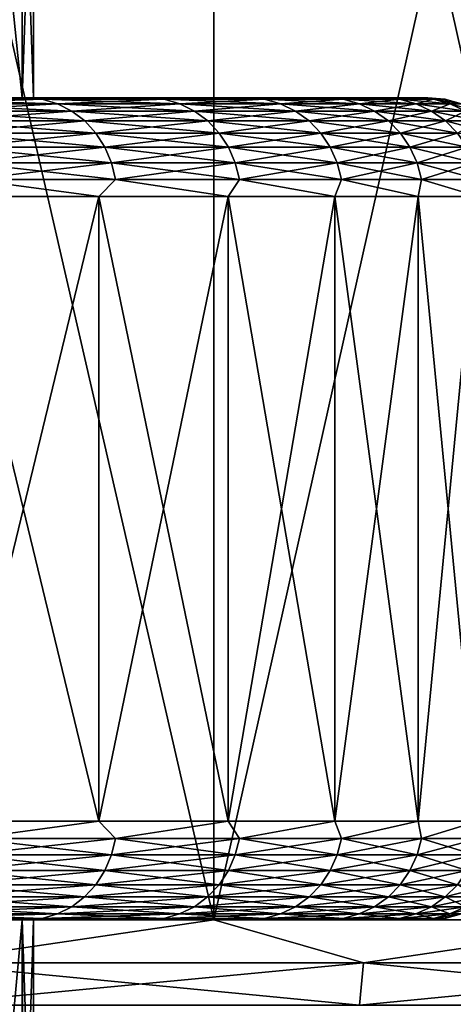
# Model space of a CAD drawing. Header units: metres. Extents: x -30 to 30, y -76 to 64.
# Tile 521 of 541: x 13.51 to 14.83, y 58.24 to 61.24. Entities that reach past the tile are written whole.
import ezdxf

# ---------------------------------------------------------------- set-up
doc = ezdxf.new("R2010")
doc.units = ezdxf.units.M
doc.layers.add('solid_508511', color=7, linetype='CONTINUOUS')

msp = doc.modelspace()

# ---------------------------------------------------------------- linework, layer by layer
at = {"layer": 'solid_508511'}
for points in [[(12.71742, 58.5, -27.171074), (12.717457, 64.5, -27.171053), (14.099323, 64.5, -26.480352)], [(14.099288, 58.5, -26.480371), (12.71742, 58.5, -27.171074), (14.099323, 64.5, -26.480352)], [(12.71742, 58.5, 27.171074), (14.099288, 58.5, 26.480371), (12.717457, 64.5, 27.171053)], [(14.099288, 58.5, 26.480371), (14.099323, 64.5, 26.480352), (12.717457, 64.5, 27.171053)], [(14.099288, 58.5, -26.480371), (14.099323, 64.5, -26.480352), (15.443765, 64.5, -25.71945)], [(15.443768, 58.5, -25.719448), (14.099288, 58.5, -26.480371), (15.443765, 64.5, -25.71945)], [(14.099288, 58.5, 26.480371), (15.443768, 58.5, 25.719448), (14.099323, 64.5, 26.480352)], [(15.443768, 58.5, 25.719448), (15.443765, 64.5, 25.71945), (14.099323, 64.5, 26.480352)], [(13.515472, 61, -0.966631), (13.515472, 62, -0.966631), (13.412088, 62, -1.928321)], [(13.412088, 61, -1.928321), (13.515472, 61, -0.966631), (13.412088, 62, -1.928321)], [(13.515472, 62, 0.966631), (13.515472, 61, 0.966631), (13.412088, 61, 1.928321)], [(13.412088, 62, 1.928321), (13.515472, 62, 0.966631), (13.412088, 61, 1.928321)], [(13.55, 61), (13.55, 62), (13.515472, 62, -0.966631)], [(13.515472, 61, -0.966631), (13.55, 61), (13.515472, 62, -0.966631)], [(13.515472, 61, 0.966631), (13.55, 62), (13.55, 61)], [(13.515472, 62, 0.966631), (13.55, 62), (13.515472, 61, 0.966631)], [(13.861338, 61, -5.042401), (12.695617, 61, -4.735372), (12.32557, 61, -5.628743)], [(13.47578, 61, -5.997152), (13.861338, 61, -5.042401), (12.32557, 61, -5.628743)], [(13.861334, 61, 5.04241), (12.32557, 61, 5.628743), (12.695617, 61, 4.735372)], [(13.861334, 61, 5.04241), (13.475776, 61, 5.99716), (12.32557, 61, 5.628743)], [(14.17937, 61, -4.062993), (13.001143, 61, -3.817429), (12.695617, 61, -4.735372)], [(13.861338, 61, -5.042401), (14.17937, 61, -4.062993), (12.695617, 61, -4.735372)], [(14.179367, 61, 4.063003), (12.695617, 61, 4.735372), (13.001143, 61, 3.817429)], [(14.179367, 61, 4.063003), (13.861334, 61, 5.04241), (12.695617, 61, 4.735372)], [(14.428267, 61, -3.063924), (13.240332, 61, -2.880301), (13.001143, 61, -3.817429)], [(14.17937, 61, -4.062993), (14.428267, 61, -3.063924), (13.001143, 61, -3.817429)], [(14.428265, 61, 3.063933), (13.001143, 61, 3.817429), (13.240332, 61, 2.880301)], [(14.428265, 61, 3.063933), (14.179367, 61, 4.063003), (13.001143, 61, 3.817429)], [(13.142561, 60.995441, 6.809926), (13.475776, 61, 5.99716), (13.576649, 60.995441, 5.897171)], [(13.576649, 60.995441, -5.897171), (13.47578, 61, -5.997152), (13.142561, 60.995441, -6.809926)], [(13.142561, 60.995441, 6.809926), (13.576649, 60.995441, 5.897171), (13.187453, 60.981892, 6.833188)], [(13.142561, 60.995441, -6.809926), (13.187453, 60.981892, -6.833188), (13.623023, 60.981892, -5.917314)], [(13.576649, 60.995441, -5.897171), (13.142561, 60.995441, -6.809926), (13.623023, 60.981892, -5.917314)], [(13.576649, 60.995441, 5.897171), (13.623023, 60.981892, 5.917314), (13.187453, 60.981892, 6.833188)], [(14.60688, 61, -2.049751), (13.412088, 61, -1.928321), (13.240332, 61, -2.880301)], [(14.428267, 61, -3.063924), (14.60688, 61, -2.049751), (13.240332, 61, -2.880301)], [(14.606879, 61, 2.049759), (13.240332, 61, 2.880301), (13.412088, 61, 1.928321)], [(14.606879, 61, 2.049759), (14.428265, 61, 3.063933), (13.240332, 61, 2.880301)], [(14.714256, 61, -1.026143), (13.515472, 61, -0.966631), (13.412088, 61, -1.928321)], [(14.60688, 61, -2.049751), (14.714256, 61, -1.026143), (13.412088, 61, -1.928321)], [(14.714256, 61, 1.026147), (13.412088, 61, 1.928321), (13.515472, 61, 0.966631)], [(14.714256, 61, 1.026147), (14.606879, 61, 2.049759), (13.412088, 61, 1.928321)], [(13.576649, 60.995441, 5.897171), (13.475776, 61, 5.99716), (13.861334, 61, 5.04241)], [(13.576649, 60.995441, -5.897171), (13.861338, 61, -5.042401), (13.47578, 61, -5.997152)], [(14.75, 61), (13.55, 61), (13.515472, 61, -0.966631)], [(14.714256, 61, 1.026147), (13.515472, 61, 0.966631), (13.55, 61)], [(14.714256, 61, -1.026143), (14.75, 61), (13.515472, 61, -0.966631)], [(14.75, 61), (14.714256, 61, 1.026147), (13.55, 61)], [(13.576649, 60.995441, 5.897171), (13.861334, 61, 5.04241), (13.947435, 60.995441, 4.95692)], [(13.947435, 60.995441, -4.95692), (13.861338, 61, -5.042401), (13.576649, 60.995441, -5.897171)], [(13.576649, 60.995441, 5.897171), (13.947435, 60.995441, 4.95692), (13.623023, 60.981892, 5.917314)], [(13.576649, 60.995441, -5.897171), (13.623023, 60.981892, -5.917314), (13.995076, 60.981892, -4.973851)], [(13.947435, 60.995441, -4.95692), (13.576649, 60.995441, -5.897171), (13.995076, 60.981892, -4.973851)], [(13.947435, 60.995441, 4.95692), (13.995076, 60.981892, 4.973851), (13.623023, 60.981892, 5.917314)], [(13.947435, 60.995441, 4.95692), (13.861334, 61, 5.04241), (14.179367, 61, 4.063003)], [(13.947435, 60.995441, -4.95692), (14.17937, 61, -4.062993), (13.861338, 61, -5.042401)], [(13.947435, 60.995441, 4.95692), (14.179367, 61, 4.063003), (14.253193, 60.995441, 3.993557)], [(14.253193, 60.995441, -3.993557), (14.17937, 61, -4.062993), (13.947435, 60.995441, -4.95692)], [(13.947435, 60.995441, 4.95692), (14.253193, 60.995441, 3.993557), (13.995076, 60.981892, 4.973851)], [(13.947435, 60.995441, -4.95692), (13.995076, 60.981892, -4.973851), (14.301879, 60.981892, -4.007198)], [(14.253193, 60.995441, -3.993557), (13.947435, 60.995441, -4.95692), (14.301879, 60.981892, -4.007198)], [(14.253193, 60.995441, 3.993557), (14.301879, 60.981892, 4.007198), (13.995076, 60.981892, 4.973851)], [(14.253193, 60.995441, 3.993557), (14.179367, 61, 4.063003), (14.428265, 61, 3.063933)], [(14.253193, 60.995441, -3.993557), (14.428267, 61, -3.063924), (14.17937, 61, -4.062993)], [(14.253193, 60.995441, 3.993557), (14.428265, 61, 3.063933), (14.492496, 60.995441, 3.011575)], [(14.492496, 60.995441, -3.011575), (14.428267, 61, -3.063924), (14.253193, 60.995441, -3.993557)], [(14.253193, 60.995441, 3.993557), (14.492496, 60.995441, 3.011575), (14.301879, 60.981892, 4.007198)], [(14.253193, 60.995441, -3.993557), (14.301879, 60.981892, -4.007198), (14.541999, 60.981892, -3.021862)], [(14.492496, 60.995441, -3.011575), (14.253193, 60.995441, -3.993557), (14.541999, 60.981892, -3.021862)], [(14.492496, 60.995441, 3.011575), (14.541999, 60.981892, 3.021862), (14.301879, 60.981892, 4.007198)], [(14.492496, 60.995441, 3.011575), (14.428265, 61, 3.063933), (14.606879, 61, 2.049759)], [(14.492496, 60.995441, -3.011575), (14.60688, 61, -2.049751), (14.428267, 61, -3.063924)], [(14.492496, 60.995441, 3.011575), (14.606879, 61, 2.049759), (14.664227, 60.995441, 2.015552)], [(14.664227, 60.995441, -2.015552), (14.60688, 61, -2.049751), (14.492496, 60.995441, -3.011575)], [(14.492496, 60.995441, 3.011575), (14.664227, 60.995441, 2.015552), (14.541999, 60.981892, 3.021862)], [(14.492496, 60.995441, -3.011575), (14.541999, 60.981892, -3.021862), (14.714316, 60.981892, -2.022436)], [(14.664227, 60.995441, -2.015552), (14.492496, 60.995441, -3.011575), (14.714316, 60.981892, -2.022436)], [(14.664227, 60.995441, 2.015552), (14.714316, 60.981892, 2.022436), (14.541999, 60.981892, 3.021862)], [(14.664227, 60.995441, 2.015552), (14.606879, 61, 2.049759), (14.714256, 61, 1.026147)], [(14.664227, 60.995441, -2.015552), (14.714256, 61, -1.026143), (14.60688, 61, -2.049751)], [(14.664227, 60.995441, 2.015552), (14.714256, 61, 1.026147), (14.767588, 60.995441, 1.010131)], [(14.767588, 60.995441, -1.010131), (14.714256, 61, -1.026143), (14.664227, 60.995441, -2.015552)], [(14.664227, 60.995441, 2.015552), (14.767588, 60.995441, 1.010131), (14.714316, 60.981892, 2.022436)], [(14.664227, 60.995441, -2.015552), (14.714316, 60.981892, -2.022436), (14.81803, 60.981892, -1.013581)], [(14.767588, 60.995441, -1.010131), (14.664227, 60.995441, -2.015552), (14.81803, 60.981892, -1.013581)], [(14.767588, 60.995441, 1.010131), (14.714256, 61, 1.026147), (14.75, 61)], [(14.802094, 60.995441), (14.75, 61), (14.714256, 61, -1.026143)], [(14.767588, 60.995441, -1.010131), (14.802094, 60.995441), (14.714256, 61, -1.026143)], [(14.767588, 60.995441, 1.010131), (14.81803, 60.981892, 1.013581), (14.714316, 60.981892, 2.022436)], [(14.767588, 60.995441, 1.010131), (14.75, 61), (14.802094, 60.995441)], [(14.767588, 60.995441, -1.010131), (14.852655, 60.981892), (14.802094, 60.995441)], [(14.767588, 60.995441, -1.010131), (14.81803, 60.981892, -1.013581), (14.852655, 60.981892)], [(14.767588, 60.995441, 1.010131), (14.802094, 60.995441), (14.81803, 60.981892, 1.013581)], [(14.802094, 60.995441), (14.852655, 60.981892), (14.81803, 60.981892, 1.013581)], [(13.187453, 60.981892, 6.833188), (13.623023, 60.981892, 5.917314), (13.22957, 60.959755, 6.855011)], [(13.187453, 60.981892, -6.833188), (13.22957, 60.959755, -6.855011), (13.666532, 60.959755, -5.936213)], [(13.623023, 60.981892, -5.917314), (13.187453, 60.981892, -6.833188), (13.666532, 60.959755, -5.936213)], [(13.623023, 60.981892, 5.917314), (13.666532, 60.959755, 5.936213), (13.22957, 60.959755, 6.855011)], [(13.623023, 60.981892, 5.917314), (13.995076, 60.981892, 4.973851), (13.666532, 60.959755, 5.936213)], [(13.623023, 60.981892, -5.917314), (13.666532, 60.959755, -5.936213), (14.039773, 60.959755, -4.989737)], [(13.995076, 60.981892, -4.973851), (13.623023, 60.981892, -5.917314), (14.039773, 60.959755, -4.989737)], [(13.995076, 60.981892, 4.973851), (14.039773, 60.959755, 4.989737), (13.666532, 60.959755, 5.936213)], [(13.995076, 60.981892, 4.973851), (14.301879, 60.981892, 4.007198), (14.039773, 60.959755, 4.989737)], [(13.995076, 60.981892, -4.973851), (14.039773, 60.959755, -4.989737), (14.347555, 60.959755, -4.019996)], [(14.301879, 60.981892, -4.007198), (13.995076, 60.981892, -4.973851), (14.347555, 60.959755, -4.019996)], [(14.301879, 60.981892, 4.007198), (14.347555, 60.959755, 4.019996), (14.039773, 60.959755, 4.989737)], [(14.301879, 60.981892, 4.007198), (14.541999, 60.981892, 3.021862), (14.347555, 60.959755, 4.019996)], [(14.301879, 60.981892, -4.007198), (14.347555, 60.959755, -4.019996), (14.588442, 60.959755, -3.031513)], [(14.541999, 60.981892, -3.021862), (14.301879, 60.981892, -4.007198), (14.588442, 60.959755, -3.031513)], [(14.541999, 60.981892, 3.021862), (14.588442, 60.959755, 3.031513), (14.347555, 60.959755, 4.019996)], [(14.541999, 60.981892, 3.021862), (14.714316, 60.981892, 2.022436), (14.588442, 60.959755, 3.031513)], [(14.541999, 60.981892, -3.021862), (14.588442, 60.959755, -3.031513), (14.761311, 60.959755, -2.028895)], [(14.714316, 60.981892, -2.022436), (14.541999, 60.981892, -3.021862), (14.761311, 60.959755, -2.028895)], [(14.714316, 60.981892, 2.022436), (14.761311, 60.959755, 2.028895), (14.588442, 60.959755, 3.031513)], [(14.714316, 60.981892, 2.022436), (14.81803, 60.981892, 1.013581), (14.761311, 60.959755, 2.028895)], [(14.714316, 60.981892, -2.022436), (14.761311, 60.959755, -2.028895), (14.865355, 60.959755, -1.016818)], [(14.81803, 60.981892, -1.013581), (14.714316, 60.981892, -2.022436), (14.865355, 60.959755, -1.016818)], [(14.81803, 60.981892, 1.013581), (14.865355, 60.959755, 1.016818), (14.761311, 60.959755, 2.028895)], [(14.81803, 60.981892, -1.013581), (14.90009, 60.959755), (14.852655, 60.981892)], [(14.81803, 60.981892, -1.013581), (14.865355, 60.959755, -1.016818), (14.90009, 60.959755)], [(14.81803, 60.981892, 1.013581), (14.852655, 60.981892), (14.865355, 60.959755, 1.016818)], [(13.22957, 60.959755, 6.855011), (13.666532, 60.959755, 5.936213), (13.267631, 60.929714, 6.874732)], [(13.22957, 60.959755, -6.855011), (13.267631, 60.929714, -6.874732), (13.705849, 60.929714, -5.95329)], [(13.666532, 60.959755, -5.936213), (13.22957, 60.959755, -6.855011), (13.705849, 60.929714, -5.95329)], [(13.666532, 60.959755, 5.936213), (13.705849, 60.929714, 5.95329), (13.267631, 60.929714, 6.874732)], [(13.666532, 60.959755, 5.936213), (14.039773, 60.959755, 4.989737), (13.705849, 60.929714, 5.95329)], [(13.666532, 60.959755, -5.936213), (13.705849, 60.929714, -5.95329), (14.080164, 60.929714, -5.004092)], [(14.039773, 60.959755, -4.989737), (13.666532, 60.959755, -5.936213), (14.080164, 60.929714, -5.004092)], [(14.039773, 60.959755, 4.989737), (14.080164, 60.929714, 5.004092), (13.705849, 60.929714, 5.95329)], [(14.039773, 60.959755, 4.989737), (14.347555, 60.959755, 4.019996), (14.080164, 60.929714, 5.004092)], [(14.039773, 60.959755, -4.989737), (14.080164, 60.929714, -5.004092), (14.388831, 60.929714, -4.031561)], [(14.347555, 60.959755, -4.019996), (14.039773, 60.959755, -4.989737), (14.388831, 60.929714, -4.031561)], [(14.347555, 60.959755, 4.019996), (14.388831, 60.929714, 4.031561), (14.080164, 60.929714, 5.004092)], [(14.347555, 60.959755, 4.019996), (14.588442, 60.959755, 3.031513), (14.388831, 60.929714, 4.031561)], [(14.347555, 60.959755, -4.019996), (14.388831, 60.929714, -4.031561), (14.630411, 60.929714, -3.040234)], [(14.588442, 60.959755, -3.031513), (14.347555, 60.959755, -4.019996), (14.630411, 60.929714, -3.040234)], [(14.588442, 60.959755, 3.031513), (14.630411, 60.929714, 3.040234), (14.388831, 60.929714, 4.031561)], [(14.588442, 60.959755, 3.031513), (14.761311, 60.959755, 2.028895), (14.630411, 60.929714, 3.040234)], [(14.588442, 60.959755, -3.031513), (14.630411, 60.929714, -3.040234), (14.803777, 60.929714, -2.034732)], [(14.761311, 60.959755, -2.028895), (14.588442, 60.959755, -3.031513), (14.803777, 60.929714, -2.034732)], [(14.761311, 60.959755, 2.028895), (14.803777, 60.929714, 2.034732), (14.630411, 60.929714, 3.040234)], [(14.761311, 60.959755, 2.028895), (14.865355, 60.959755, 1.016818), (14.803777, 60.929714, 2.034732)], [(14.761311, 60.959755, -2.028895), (14.803777, 60.929714, -2.034732), (14.908121, 60.929714, -1.019743)], [(14.865355, 60.959755, -1.016818), (14.761311, 60.959755, -2.028895), (14.908121, 60.929714, -1.019743)], [(14.865355, 60.959755, 1.016818), (14.908121, 60.929714, 1.019743), (14.803777, 60.929714, 2.034732)], [(13.267631, 60.929714, 6.874732), (13.705849, 60.929714, 5.95329), (13.300474, 60.892677, 6.89175)], [(13.267631, 60.929714, -6.874732), (13.300474, 60.892677, -6.89175), (13.739778, 60.892677, -5.968028)], [(13.705849, 60.929714, -5.95329), (13.267631, 60.929714, -6.874732), (13.739778, 60.892677, -5.968028)], [(13.705849, 60.929714, 5.95329), (13.739778, 60.892677, 5.968028), (13.300474, 60.892677, 6.89175)], [(13.705849, 60.929714, 5.95329), (14.080164, 60.929714, 5.004092), (13.739778, 60.892677, 5.968028)], [(13.705849, 60.929714, -5.95329), (13.739778, 60.892677, -5.968028), (14.11502, 60.892677, -5.016479)], [(14.080164, 60.929714, -5.004092), (13.705849, 60.929714, -5.95329), (14.11502, 60.892677, -5.016479)], [(14.080164, 60.929714, 5.004092), (14.11502, 60.892677, 5.016479), (13.739778, 60.892677, 5.968028)], [(14.080164, 60.929714, 5.004092), (14.388831, 60.929714, 4.031561), (14.11502, 60.892677, 5.016479)], [(14.080164, 60.929714, -5.004092), (14.11502, 60.892677, -5.016479), (14.424451, 60.892677, -4.041542)], [(14.388831, 60.929714, -4.031561), (14.080164, 60.929714, -5.004092), (14.424451, 60.892677, -4.041542)], [(14.388831, 60.929714, 4.031561), (14.424451, 60.892677, 4.041542), (14.11502, 60.892677, 5.016479)], [(14.388831, 60.929714, 4.031561), (14.630411, 60.929714, 3.040234), (14.424451, 60.892677, 4.041542)], [(14.388831, 60.929714, -4.031561), (14.424451, 60.892677, -4.041542), (14.666629, 60.892677, -3.04776)], [(14.630411, 60.929714, -3.040234), (14.388831, 60.929714, -4.031561), (14.666629, 60.892677, -3.04776)], [(14.630411, 60.929714, 3.040234), (14.666629, 60.892677, 3.04776), (14.424451, 60.892677, 4.041542)], [(14.630411, 60.929714, 3.040234), (14.803777, 60.929714, 2.034732), (14.666629, 60.892677, 3.04776)], [(14.630411, 60.929714, -3.040234), (14.666629, 60.892677, -3.04776), (14.840424, 60.892677, -2.039769)], [(14.803777, 60.929714, -2.034732), (14.630411, 60.929714, -3.040234), (14.840424, 60.892677, -2.039769)], [(14.803777, 60.929714, 2.034732), (14.840424, 60.892677, 2.039769), (14.666629, 60.892677, 3.04776)], [(14.803777, 60.929714, 2.034732), (14.908121, 60.929714, 1.019743), (14.840424, 60.892677, 2.039769)], [(14.803777, 60.929714, -2.034732), (14.840424, 60.892677, -2.039769), (14.945026, 60.892677, -1.022268)], [(14.908121, 60.929714, -1.019743), (14.803777, 60.929714, -2.034732), (14.945026, 60.892677, -1.022268)], [(13.300474, 60.892677, 6.89175), (13.739778, 60.892677, 5.968028), (13.327103, 60.849773, 6.905548)], [(13.300474, 60.892677, -6.89175), (13.327103, 60.849773, -6.905548), (13.767285, 60.849773, -5.979976)], [(13.739778, 60.892677, -5.968028), (13.300474, 60.892677, -6.89175), (13.767285, 60.849773, -5.979976)], [(13.739778, 60.892677, 5.968028), (13.767285, 60.849773, 5.979976), (13.327103, 60.849773, 6.905548)], [(13.739778, 60.892677, 5.968028), (14.11502, 60.892677, 5.016479), (13.767285, 60.849773, 5.979976)], [(13.739778, 60.892677, -5.968028), (13.767285, 60.849773, -5.979976), (14.143278, 60.849773, -5.026522)], [(14.11502, 60.892677, -5.016479), (13.739778, 60.892677, -5.968028), (14.143278, 60.849773, -5.026522)], [(14.11502, 60.892677, 5.016479), (14.143278, 60.849773, 5.026522), (13.767285, 60.849773, 5.979976)], [(14.11502, 60.892677, 5.016479), (14.424451, 60.892677, 4.041542), (14.143278, 60.849773, 5.026522)], [(14.11502, 60.892677, -5.016479), (14.143278, 60.849773, -5.026522), (14.453329, 60.849773, -4.049633)], [(14.424451, 60.892677, -4.041542), (14.11502, 60.892677, -5.016479), (14.453329, 60.849773, -4.049633)], [(14.424451, 60.892677, 4.041542), (14.453329, 60.849773, 4.049633), (14.143278, 60.849773, 5.026522)], [(14.424451, 60.892677, 4.041542), (14.666629, 60.892677, 3.04776), (14.453329, 60.849773, 4.049633)], [(14.424451, 60.892677, -4.041542), (14.453329, 60.849773, -4.049633), (14.695992, 60.849773, -3.053862)], [(14.666629, 60.892677, -3.04776), (14.424451, 60.892677, -4.041542), (14.695992, 60.849773, -3.053862)], [(14.666629, 60.892677, 3.04776), (14.695992, 60.849773, 3.053862), (14.453329, 60.849773, 4.049633)], [(14.666629, 60.892677, 3.04776), (14.840424, 60.892677, 2.039769), (14.695992, 60.849773, 3.053862)], [(14.666629, 60.892677, -3.04776), (14.695992, 60.849773, -3.053862), (14.870135, 60.849773, -2.043853)], [(14.840424, 60.892677, -2.039769), (14.666629, 60.892677, -3.04776), (14.870135, 60.849773, -2.043853)], [(14.840424, 60.892677, 2.039769), (14.870135, 60.849773, 2.043853), (14.695992, 60.849773, 3.053862)], [(13.327103, 60.849773, 6.905548), (13.767285, 60.849773, 5.979976), (13.346704, 60.802311, 6.915705)], [(13.327103, 60.849773, -6.905548), (13.346704, 60.802311, -6.915705), (13.787534, 60.802311, -5.988771)], [(13.767285, 60.849773, -5.979976), (13.327103, 60.849773, -6.905548), (13.787534, 60.802311, -5.988771)], [(13.767285, 60.849773, 5.979976), (13.787534, 60.802311, 5.988771), (13.346704, 60.802311, 6.915705)], [(13.767285, 60.849773, 5.979976), (14.143278, 60.849773, 5.026522), (13.787534, 60.802311, 5.988771)], [(13.767285, 60.849773, -5.979976), (13.787534, 60.802311, -5.988771), (14.164081, 60.802311, -5.033916)], [(14.143278, 60.849773, -5.026522), (13.767285, 60.849773, -5.979976), (14.164081, 60.802311, -5.033916)], [(14.143278, 60.849773, 5.026522), (14.164081, 60.802311, 5.033916), (13.787534, 60.802311, 5.988771)], [(14.143278, 60.849773, 5.026522), (14.453329, 60.849773, 4.049633), (14.164081, 60.802311, 5.033916)], [(14.143278, 60.849773, -5.026522), (14.164081, 60.802311, -5.033916), (14.474587, 60.802311, -4.055589)], [(14.453329, 60.849773, -4.049633), (14.143278, 60.849773, -5.026522), (14.474587, 60.802311, -4.055589)], [(14.453329, 60.849773, 4.049633), (14.474587, 60.802311, 4.055589), (14.164081, 60.802311, 5.033916)], [(14.453329, 60.849773, 4.049633), (14.695992, 60.849773, 3.053862), (14.474587, 60.802311, 4.055589)], [(14.453329, 60.849773, -4.049633), (14.474587, 60.802311, -4.055589), (14.717607, 60.802311, -3.058354)], [(14.695992, 60.849773, -3.053862), (14.453329, 60.849773, -4.049633), (14.717607, 60.802311, -3.058354)], [(14.695992, 60.849773, 3.053862), (14.717607, 60.802311, 3.058354), (14.474587, 60.802311, 4.055589)], [(14.695992, 60.849773, 3.053862), (14.870135, 60.849773, 2.043853), (14.717607, 60.802311, 3.058354)], [(14.695992, 60.849773, -3.053862), (14.717607, 60.802311, -3.058354), (14.892006, 60.802311, -2.046859)], [(14.870135, 60.849773, -2.043853), (14.695992, 60.849773, -3.053862), (14.892006, 60.802311, -2.046859)], [(14.870135, 60.849773, 2.043853), (14.892006, 60.802311, 2.046859), (14.717607, 60.802311, 3.058354)], [(13.346704, 60.802311, 6.915705), (13.787534, 60.802311, 5.988771), (13.358683, 60.751732, 6.921911)], [(13.346704, 60.802311, -6.915705), (13.358683, 60.751732, -6.921911), (13.799908, 60.751732, -5.994146)], [(13.787534, 60.802311, -5.988771), (13.346704, 60.802311, -6.915705), (13.799908, 60.751732, -5.994146)], [(13.787534, 60.802311, 5.988771), (13.799908, 60.751732, 5.994146), (13.358683, 60.751732, 6.921911)], [(13.787534, 60.802311, 5.988771), (14.164081, 60.802311, 5.033916), (13.799908, 60.751732, 5.994146)], [(13.787534, 60.802311, -5.988771), (13.799908, 60.751732, -5.994146), (14.176792, 60.751732, -5.038433)], [(14.164081, 60.802311, -5.033916), (13.787534, 60.802311, -5.988771), (14.176792, 60.751732, -5.038433)], [(14.164081, 60.802311, 5.033916), (14.176792, 60.751732, 5.038433), (13.799908, 60.751732, 5.994146)], [(14.164081, 60.802311, 5.033916), (14.474587, 60.802311, 4.055589), (14.176792, 60.751732, 5.038433)], [(14.164081, 60.802311, -5.033916), (14.176792, 60.751732, -5.038433), (14.487577, 60.751732, -4.059229)], [(14.474587, 60.802311, -4.055589), (14.164081, 60.802311, -5.033916), (14.487577, 60.751732, -4.059229)], [(14.474587, 60.802311, 4.055589), (14.487577, 60.751732, 4.059229), (14.176792, 60.751732, 5.038433)], [(14.474587, 60.802311, 4.055589), (14.717607, 60.802311, 3.058354), (14.487577, 60.751732, 4.059229)], [(14.474587, 60.802311, -4.055589), (14.487577, 60.751732, -4.059229), (14.730815, 60.751732, -3.061099)], [(14.717607, 60.802311, -3.058354), (14.474587, 60.802311, -4.055589), (14.730815, 60.751732, -3.061099)], [(14.717607, 60.802311, 3.058354), (14.730815, 60.751732, 3.061099), (14.487577, 60.751732, 4.059229)], [(14.717607, 60.802311, 3.058354), (14.892006, 60.802311, 2.046859), (14.730815, 60.751732, 3.061099)], [(14.717607, 60.802311, -3.058354), (14.730815, 60.751732, -3.061099), (14.905371, 60.751732, -2.048696)], [(14.892006, 60.802311, -2.046859), (14.717607, 60.802311, -3.058354), (14.905371, 60.751732, -2.048696)], [(14.892006, 60.802311, 2.046859), (14.905371, 60.751732, 2.048696), (14.730815, 60.751732, 3.061099)], [(13.358683, 60.751732, -6.921911), (13.288368, 60.700001, -7.065534), (13.748866, 60.700001, -6.121372)], [(13.358683, 60.751732, 6.921911), (13.748866, 60.700001, 6.121372), (13.288368, 60.700001, 7.065534)], [(13.799908, 60.751732, -5.994146), (13.358683, 60.751732, -6.921911), (13.748866, 60.700001, -6.121372)], [(13.358683, 60.751732, 6.921911), (13.799908, 60.751732, 5.994146), (13.748866, 60.700001, 6.121372)], [(13.799908, 60.751732, -5.994146), (13.748866, 60.700001, -6.121372), (14.142381, 60.700001, -5.147385)], [(13.799908, 60.751732, 5.994146), (14.142381, 60.700001, 5.147385), (13.748866, 60.700001, 6.121372)], [(14.176792, 60.751732, -5.038433), (13.799908, 60.751732, -5.994146), (14.142381, 60.700001, -5.147385)], [(13.799908, 60.751732, 5.994146), (14.176792, 60.751732, 5.038433), (14.142381, 60.700001, 5.147385)], [(14.176792, 60.751732, -5.038433), (14.142381, 60.700001, -5.147385), (14.466993, 60.700001, -4.148324)], [(14.176792, 60.751732, 5.038433), (14.466993, 60.700001, 4.148324), (14.142381, 60.700001, 5.147385)], [(14.487577, 60.751732, -4.059229), (14.176792, 60.751732, -5.038433), (14.466993, 60.700001, -4.148324)], [(14.176792, 60.751732, 5.038433), (14.487577, 60.751732, 4.059229), (14.466993, 60.700001, 4.148324)], [(14.487577, 60.751732, -4.059229), (14.466993, 60.700001, -4.148324), (14.721125, 60.700001, -3.129056)], [(14.487577, 60.751732, 4.059229), (14.721125, 60.700001, 3.129056), (14.466993, 60.700001, 4.148324)], [(14.730815, 60.751732, -3.061099), (14.487577, 60.751732, -4.059229), (14.721125, 60.700001, -3.129056)], [(14.487577, 60.751732, 4.059229), (14.730815, 60.751732, 3.061099), (14.721125, 60.700001, 3.129056)], [(14.730815, 60.751732, -3.061099), (14.721125, 60.700001, -3.129056), (14.903536, 60.700001, -2.094545)], [(14.730815, 60.751732, 3.061099), (14.903536, 60.700001, 2.094545), (14.721125, 60.700001, 3.129056)], [(14.905371, 60.751732, -2.048696), (14.730815, 60.751732, -3.061099), (14.903536, 60.700001, -2.094545)], [(14.730815, 60.751732, 3.061099), (14.905371, 60.751732, 2.048696), (14.903536, 60.700001, 2.094545)], [(13.748866, 58.799999, -6.121372), (13.748866, 60.700001, -6.121372), (13.288368, 60.700001, -7.065534)], [(13.288368, 58.799999, -7.065534), (13.748866, 58.799999, -6.121372), (13.288368, 60.700001, -7.065534)], [(13.288368, 58.799999, 7.065534), (13.288368, 60.700001, 7.065534), (13.748866, 60.700001, 6.121372)], [(13.748866, 58.799999, 6.121372), (13.288368, 58.799999, 7.065534), (13.748866, 60.700001, 6.121372)], [(14.142381, 58.799999, -5.147385), (14.142381, 60.700001, -5.147385), (13.748866, 60.700001, -6.121372)], [(13.748866, 58.799999, -6.121372), (14.142381, 58.799999, -5.147385), (13.748866, 60.700001, -6.121372)], [(13.748866, 58.799999, 6.121372), (13.748866, 60.700001, 6.121372), (14.142381, 60.700001, 5.147385)], [(14.142381, 58.799999, 5.147385), (13.748866, 58.799999, 6.121372), (14.142381, 60.700001, 5.147385)], [(14.466993, 58.799999, -4.148324), (14.466993, 60.700001, -4.148324), (14.142381, 60.700001, -5.147385)], [(14.142381, 58.799999, -5.147385), (14.466993, 58.799999, -4.148324), (14.142381, 60.700001, -5.147385)], [(14.142381, 58.799999, 5.147385), (14.142381, 60.700001, 5.147385), (14.466993, 60.700001, 4.148324)], [(14.466993, 58.799999, 4.148324), (14.142381, 58.799999, 5.147385), (14.466993, 60.700001, 4.148324)], [(14.721125, 58.799999, -3.129056), (14.721125, 60.700001, -3.129056), (14.466993, 60.700001, -4.148324)], [(14.466993, 58.799999, -4.148324), (14.721125, 58.799999, -3.129056), (14.466993, 60.700001, -4.148324)], [(14.466993, 58.799999, 4.148324), (14.466993, 60.700001, 4.148324), (14.721125, 60.700001, 3.129056)], [(14.721125, 58.799999, 3.129056), (14.466993, 58.799999, 4.148324), (14.721125, 60.700001, 3.129056)], [(14.903536, 58.799999, -2.094544), (14.903536, 60.700001, -2.094545), (14.721125, 60.700001, -3.129056)], [(14.721125, 58.799999, -3.129056), (14.903536, 58.799999, -2.094544), (14.721125, 60.700001, -3.129056)], [(14.721125, 58.799999, 3.129056), (14.721125, 60.700001, 3.129056), (14.903536, 60.700001, 2.094545)], [(14.903536, 58.799999, 2.094545), (14.721125, 58.799999, 3.129056), (14.903536, 60.700001, 2.094545)], [(13.358625, 58.747906, -6.921882), (13.748866, 58.799999, -6.121372), (13.288368, 58.799999, -7.065534)], [(13.358625, 58.747906, 6.921882), (13.288368, 58.799999, 7.065534), (13.748866, 58.799999, 6.121372)], [(13.79985, 58.747906, -5.994121), (13.748866, 58.799999, -6.121372), (13.358625, 58.747906, -6.921882)], [(13.358625, 58.747906, 6.921882), (13.748866, 58.799999, 6.121372), (13.79985, 58.747906, 5.994121)], [(13.79985, 58.747906, -5.994121), (14.142381, 58.799999, -5.147385), (13.748866, 58.799999, -6.121372)], [(13.79985, 58.747906, 5.994121), (13.748866, 58.799999, 6.121372), (14.142381, 58.799999, 5.147385)], [(14.176732, 58.747906, -5.038412), (14.142381, 58.799999, -5.147385), (13.79985, 58.747906, -5.994121)], [(13.79985, 58.747906, 5.994121), (14.142381, 58.799999, 5.147385), (14.176732, 58.747906, 5.038412)], [(14.176732, 58.747906, -5.038412), (14.466993, 58.799999, -4.148324), (14.142381, 58.799999, -5.147385)], [(14.176732, 58.747906, 5.038412), (14.142381, 58.799999, 5.147385), (14.466993, 58.799999, 4.148324)], [(14.487516, 58.747906, -4.059212), (14.466993, 58.799999, -4.148324), (14.176732, 58.747906, -5.038412)], [(14.176732, 58.747906, 5.038412), (14.466993, 58.799999, 4.148324), (14.487516, 58.747906, 4.059212)], [(14.487516, 58.747906, -4.059212), (14.721125, 58.799999, -3.129056), (14.466993, 58.799999, -4.148324)], [(14.487516, 58.747906, 4.059212), (14.466993, 58.799999, 4.148324), (14.721125, 58.799999, 3.129056)], [(14.730753, 58.747906, -3.061086), (14.721125, 58.799999, -3.129056), (14.487516, 58.747906, -4.059212)], [(14.487516, 58.747906, 4.059212), (14.721125, 58.799999, 3.129056), (14.730753, 58.747906, 3.061086)], [(14.730753, 58.747906, -3.061086), (14.903536, 58.799999, -2.094544), (14.721125, 58.799999, -3.129056)], [(14.730753, 58.747906, 3.061086), (14.721125, 58.799999, 3.129056), (14.903536, 58.799999, 2.094545)], [(14.905309, 58.747906, -2.048687), (14.903536, 58.799999, -2.094544), (14.730753, 58.747906, -3.061086)], [(14.730753, 58.747906, 3.061086), (14.903536, 58.799999, 2.094545), (14.905309, 58.747906, 2.048687)], [(13.79985, 58.747906, 5.994121), (13.787419, 58.697346, 5.988721), (13.346593, 58.697346, 6.915647)], [(13.358625, 58.747906, 6.921882), (13.79985, 58.747906, 5.994121), (13.346593, 58.697346, 6.915647)], [(13.358625, 58.747906, -6.921882), (13.346593, 58.697346, -6.915647), (13.787419, 58.697346, -5.988721)], [(13.79985, 58.747906, -5.994121), (13.358625, 58.747906, -6.921882), (13.787419, 58.697346, -5.988721)], [(14.176732, 58.747906, 5.038412), (14.163962, 58.697346, 5.033874), (13.787419, 58.697346, 5.988721)], [(13.79985, 58.747906, 5.994121), (14.176732, 58.747906, 5.038412), (13.787419, 58.697346, 5.988721)], [(13.79985, 58.747906, -5.994121), (13.787419, 58.697346, -5.988721), (14.163962, 58.697346, -5.033874)], [(14.176732, 58.747906, -5.038412), (13.79985, 58.747906, -5.994121), (14.163962, 58.697346, -5.033874)], [(14.487516, 58.747906, 4.059212), (14.474466, 58.697346, 4.055555), (14.163962, 58.697346, 5.033874)], [(14.176732, 58.747906, 5.038412), (14.487516, 58.747906, 4.059212), (14.163962, 58.697346, 5.033874)], [(14.176732, 58.747906, -5.038412), (14.163962, 58.697346, -5.033874), (14.474466, 58.697346, -4.055555)], [(14.487516, 58.747906, -4.059212), (14.176732, 58.747906, -5.038412), (14.474466, 58.697346, -4.055555)], [(14.730753, 58.747906, 3.061086), (14.717484, 58.697346, 3.058328), (14.474466, 58.697346, 4.055555)], [(14.487516, 58.747906, 4.059212), (14.730753, 58.747906, 3.061086), (14.474466, 58.697346, 4.055555)], [(14.487516, 58.747906, -4.059212), (14.474466, 58.697346, -4.055555), (14.717484, 58.697346, -3.058328)], [(14.730753, 58.747906, -3.061086), (14.487516, 58.747906, -4.059212), (14.717484, 58.697346, -3.058328)], [(14.905309, 58.747906, 2.048687), (14.891882, 58.697346, 2.046842), (14.717484, 58.697346, 3.058328)], [(14.730753, 58.747906, 3.061086), (14.905309, 58.747906, 2.048687), (14.717484, 58.697346, 3.058328)], [(14.730753, 58.747906, -3.061086), (14.717484, 58.697346, -3.058328), (14.891882, 58.697346, -2.046842)], [(14.905309, 58.747906, -2.048687), (14.730753, 58.747906, -3.061086), (14.891882, 58.697346, -2.046842)], [(13.787419, 58.697346, 5.988721), (13.767118, 58.64991, 5.979903), (13.32694, 58.64991, 6.905464)], [(13.346593, 58.697346, 6.915647), (13.787419, 58.697346, 5.988721), (13.32694, 58.64991, 6.905464)], [(13.346593, 58.697346, -6.915647), (13.32694, 58.64991, -6.905464), (13.767118, 58.64991, -5.979903)], [(13.787419, 58.697346, -5.988721), (13.346593, 58.697346, -6.915647), (13.767118, 58.64991, -5.979903)], [(14.163962, 58.697346, 5.033874), (14.143106, 58.64991, 5.026461), (13.767118, 58.64991, 5.979903)], [(13.787419, 58.697346, 5.988721), (14.163962, 58.697346, 5.033874), (13.767118, 58.64991, 5.979903)], [(13.787419, 58.697346, -5.988721), (13.767118, 58.64991, -5.979903), (14.143106, 58.64991, -5.026461)], [(14.163962, 58.697346, -5.033874), (13.787419, 58.697346, -5.988721), (14.143106, 58.64991, -5.026461)], [(14.474466, 58.697346, 4.055555), (14.453153, 58.64991, 4.049583), (14.143106, 58.64991, 5.026461)], [(14.163962, 58.697346, 5.033874), (14.474466, 58.697346, 4.055555), (14.143106, 58.64991, 5.026461)], [(14.163962, 58.697346, -5.033874), (14.143106, 58.64991, -5.026461), (14.453153, 58.64991, -4.049583)], [(14.474466, 58.697346, -4.055555), (14.163962, 58.697346, -5.033874), (14.453153, 58.64991, -4.049583)], [(14.717484, 58.697346, 3.058328), (14.695812, 58.64991, 3.053825), (14.453153, 58.64991, 4.049583)], [(14.474466, 58.697346, 4.055555), (14.717484, 58.697346, 3.058328), (14.453153, 58.64991, 4.049583)], [(14.474466, 58.697346, -4.055555), (14.453153, 58.64991, -4.049583), (14.695812, 58.64991, -3.053825)], [(14.717484, 58.697346, -3.058328), (14.474466, 58.697346, -4.055555), (14.695812, 58.64991, -3.053825)], [(14.891882, 58.697346, 2.046842), (14.869953, 58.64991, 2.043828), (14.695812, 58.64991, 3.053825)], [(14.717484, 58.697346, 3.058328), (14.891882, 58.697346, 2.046842), (14.695812, 58.64991, 3.053825)], [(14.717484, 58.697346, -3.058328), (14.695812, 58.64991, -3.053825), (14.869953, 58.64991, -2.043828)], [(14.891882, 58.697346, -2.046842), (14.717484, 58.697346, -3.058328), (14.869953, 58.64991, -2.043828)], [(13.767118, 58.64991, 5.979903), (13.739561, 58.607044, 5.967934), (13.300265, 58.607044, 6.891642)], [(13.32694, 58.64991, 6.905464), (13.767118, 58.64991, 5.979903), (13.300265, 58.607044, 6.891642)], [(13.32694, 58.64991, -6.905464), (13.300265, 58.607044, -6.891642), (13.739561, 58.607044, -5.967934)], [(13.767118, 58.64991, -5.979903), (13.32694, 58.64991, -6.905464), (13.739561, 58.607044, -5.967934)], [(14.143106, 58.64991, 5.026461), (14.114798, 58.607044, 5.0164), (13.739561, 58.607044, 5.967934)], [(13.767118, 58.64991, 5.979903), (14.143106, 58.64991, 5.026461), (13.739561, 58.607044, 5.967934)], [(13.767118, 58.64991, -5.979903), (13.739561, 58.607044, -5.967934), (14.114798, 58.607044, -5.0164)], [(14.143106, 58.64991, -5.026461), (13.767118, 58.64991, -5.979903), (14.114798, 58.607044, -5.0164)], [(14.453153, 58.64991, 4.049583), (14.424224, 58.607044, 4.041478), (14.114798, 58.607044, 5.0164)], [(14.143106, 58.64991, 5.026461), (14.453153, 58.64991, 4.049583), (14.114798, 58.607044, 5.0164)], [(14.143106, 58.64991, -5.026461), (14.114798, 58.607044, -5.0164), (14.424224, 58.607044, -4.041478)], [(14.453153, 58.64991, -4.049583), (14.143106, 58.64991, -5.026461), (14.424224, 58.607044, -4.041478)], [(14.695812, 58.64991, 3.053825), (14.666398, 58.607044, 3.047713), (14.424224, 58.607044, 4.041478)], [(14.453153, 58.64991, 4.049583), (14.695812, 58.64991, 3.053825), (14.424224, 58.607044, 4.041478)], [(14.453153, 58.64991, -4.049583), (14.424224, 58.607044, -4.041478), (14.666398, 58.607044, -3.047713)], [(14.695812, 58.64991, -3.053825), (14.453153, 58.64991, -4.049583), (14.666398, 58.607044, -3.047713)], [(14.869953, 58.64991, 2.043828), (14.840191, 58.607044, 2.039737), (14.666398, 58.607044, 3.047713)], [(14.695812, 58.64991, 3.053825), (14.869953, 58.64991, 2.043828), (14.666398, 58.607044, 3.047713)], [(14.695812, 58.64991, -3.053825), (14.666398, 58.607044, -3.047713), (14.840191, 58.607044, -2.039737)], [(14.869953, 58.64991, -2.043828), (14.695812, 58.64991, -3.053825), (14.840191, 58.607044, -2.039737)], [(13.739561, 58.607044, 5.967934), (13.705591, 58.570053, 5.953178), (13.267381, 58.570053, 6.874603)], [(13.300265, 58.607044, 6.891642), (13.739561, 58.607044, 5.967934), (13.267381, 58.570053, 6.874603)], [(13.300265, 58.607044, -6.891642), (13.267381, 58.570053, -6.874603), (13.705591, 58.570053, -5.953178)], [(13.739561, 58.607044, -5.967934), (13.300265, 58.607044, -6.891642), (13.705591, 58.570053, -5.953178)], [(14.114798, 58.607044, 5.0164), (14.0799, 58.570053, 5.003997), (13.705591, 58.570053, 5.953178)], [(13.739561, 58.607044, 5.967934), (14.114798, 58.607044, 5.0164), (13.705591, 58.570053, 5.953178)], [(13.739561, 58.607044, -5.967934), (13.705591, 58.570053, -5.953178), (14.0799, 58.570053, -5.003997)], [(14.114798, 58.607044, -5.0164), (13.739561, 58.607044, -5.967934), (14.0799, 58.570053, -5.003997)], [(14.424224, 58.607044, 4.041478), (14.388561, 58.570053, 4.031486), (14.0799, 58.570053, 5.003997)], [(14.114798, 58.607044, 5.0164), (14.424224, 58.607044, 4.041478), (14.0799, 58.570053, 5.003997)], [(14.114798, 58.607044, -5.0164), (14.0799, 58.570053, -5.003997), (14.388561, 58.570053, -4.031486)], [(14.424224, 58.607044, -4.041478), (14.114798, 58.607044, -5.0164), (14.388561, 58.570053, -4.031486)], [(14.666398, 58.607044, 3.047713), (14.630136, 58.570053, 3.040177), (14.388561, 58.570053, 4.031486)], [(14.424224, 58.607044, 4.041478), (14.666398, 58.607044, 3.047713), (14.388561, 58.570053, 4.031486)], [(14.424224, 58.607044, -4.041478), (14.388561, 58.570053, -4.031486), (14.630136, 58.570053, -3.040177)], [(14.666398, 58.607044, -3.047713), (14.424224, 58.607044, -4.041478), (14.630136, 58.570053, -3.040177)], [(14.840191, 58.607044, 2.039737), (14.803499, 58.570053, 2.034694), (14.630136, 58.570053, 3.040177)], [(14.666398, 58.607044, 3.047713), (14.840191, 58.607044, 2.039737), (14.630136, 58.570053, 3.040177)], [(14.666398, 58.607044, -3.047713), (14.630136, 58.570053, -3.040177), (14.803499, 58.570053, -2.034694)], [(14.840191, 58.607044, -2.039737), (14.666398, 58.607044, -3.047713), (14.803499, 58.570053, -2.034694)], [(14.944791, 58.607044, 1.022252), (14.907841, 58.570053, 1.019724), (14.803499, 58.570053, 2.034694)], [(14.840191, 58.607044, 2.039737), (14.944791, 58.607044, 1.022252), (14.803499, 58.570053, 2.034694)], [(14.840191, 58.607044, -2.039737), (14.803499, 58.570053, -2.034694), (14.907841, 58.570053, -1.019724)], [(13.705591, 58.570053, 5.953178), (13.666241, 58.540062, 5.936086), (13.229288, 58.540062, 6.854865)], [(13.267381, 58.570053, 6.874603), (13.705591, 58.570053, 5.953178), (13.229288, 58.540062, 6.854865)], [(13.267381, 58.570053, -6.874603), (13.229288, 58.540062, -6.854865), (13.666241, 58.540062, -5.936086)], [(13.705591, 58.570053, -5.953178), (13.267381, 58.570053, -6.874603), (13.666241, 58.540062, -5.936086)], [(14.0799, 58.570053, 5.003997), (14.039474, 58.540062, 4.98963), (13.666241, 58.540062, 5.936086)], [(13.705591, 58.570053, 5.953178), (14.0799, 58.570053, 5.003997), (13.666241, 58.540062, 5.936086)], [(13.705591, 58.570053, -5.953178), (13.666241, 58.540062, -5.936086), (14.039474, 58.540062, -4.98963)], [(14.0799, 58.570053, -5.003997), (13.705591, 58.570053, -5.953178), (14.039474, 58.540062, -4.98963)], [(14.388561, 58.570053, 4.031486), (14.347249, 58.540062, 4.019911), (14.039474, 58.540062, 4.98963)], [(14.0799, 58.570053, 5.003997), (14.388561, 58.570053, 4.031486), (14.039474, 58.540062, 4.98963)], [(14.0799, 58.570053, -5.003997), (14.039474, 58.540062, -4.98963), (14.347249, 58.540062, -4.019911)], [(14.388561, 58.570053, -4.031486), (14.0799, 58.570053, -5.003997), (14.347249, 58.540062, -4.019911)], [(14.630136, 58.570053, 3.040177), (14.588131, 58.540062, 3.031448), (14.347249, 58.540062, 4.019911)], [(14.388561, 58.570053, 4.031486), (14.630136, 58.570053, 3.040177), (14.347249, 58.540062, 4.019911)], [(14.388561, 58.570053, -4.031486), (14.347249, 58.540062, -4.019911), (14.588131, 58.540062, -3.031448)], [(14.630136, 58.570053, -3.040177), (14.388561, 58.570053, -4.031486), (14.588131, 58.540062, -3.031448)], [(14.803499, 58.570053, 2.034694), (14.760996, 58.540062, 2.028852), (14.588131, 58.540062, 3.031448)], [(14.630136, 58.570053, 3.040177), (14.803499, 58.570053, 2.034694), (14.588131, 58.540062, 3.031448)], [(14.630136, 58.570053, -3.040177), (14.588131, 58.540062, -3.031448), (14.760996, 58.540062, -2.028852)], [(14.803499, 58.570053, -2.034694), (14.630136, 58.570053, -3.040177), (14.760996, 58.540062, -2.028852)], [(14.907841, 58.570053, 1.019724), (14.865039, 58.540062, 1.016796), (14.760996, 58.540062, 2.028852)], [(14.803499, 58.570053, 2.034694), (14.907841, 58.570053, 1.019724), (14.760996, 58.540062, 2.028852)], [(14.803499, 58.570053, -2.034694), (14.760996, 58.540062, -2.028852), (14.865039, 58.540062, -1.016796)], [(14.907841, 58.570053, -1.019724), (14.803499, 58.570053, -2.034694), (14.865039, 58.540062, -1.016796)], [(13.666241, 58.540062, 5.936086), (13.622707, 58.517986, 5.917177), (13.187147, 58.517986, 6.833029)], [(13.229288, 58.540062, 6.854865), (13.666241, 58.540062, 5.936086), (13.187147, 58.517986, 6.833029)], [(13.229288, 58.540062, -6.854865), (13.187147, 58.517986, -6.833029), (13.622707, 58.517986, -5.917177)], [(13.666241, 58.540062, -5.936086), (13.229288, 58.540062, -6.854865), (13.622707, 58.517986, -5.917177)], [(14.039474, 58.540062, 4.98963), (13.994752, 58.517986, 4.973736), (13.622707, 58.517986, 5.917177)], [(13.666241, 58.540062, 5.936086), (14.039474, 58.540062, 4.98963), (13.622707, 58.517986, 5.917177)], [(13.666241, 58.540062, -5.936086), (13.622707, 58.517986, -5.917177), (13.994752, 58.517986, -4.973736)], [(14.039474, 58.540062, -4.98963), (13.666241, 58.540062, -5.936086), (13.994752, 58.517986, -4.973736)], [(14.347249, 58.540062, 4.019911), (14.301547, 58.517986, 4.007105), (13.994752, 58.517986, 4.973736)], [(14.039474, 58.540062, 4.98963), (14.347249, 58.540062, 4.019911), (13.994752, 58.517986, 4.973736)], [(14.039474, 58.540062, -4.98963), (13.994752, 58.517986, -4.973736), (14.301547, 58.517986, -4.007105)], [(14.347249, 58.540062, -4.019911), (14.039474, 58.540062, -4.98963), (14.301547, 58.517986, -4.007105)], [(14.588131, 58.540062, 3.031448), (14.541661, 58.517986, 3.021792), (14.301547, 58.517986, 4.007105)], [(14.347249, 58.540062, 4.019911), (14.588131, 58.540062, 3.031448), (14.301547, 58.517986, 4.007105)], [(14.347249, 58.540062, -4.019911), (14.301547, 58.517986, -4.007105), (14.541661, 58.517986, -3.021792)], [(14.588131, 58.540062, -3.031448), (14.347249, 58.540062, -4.019911), (14.541661, 58.517986, -3.021792)], [(14.760996, 58.540062, 2.028852), (14.713976, 58.517986, 2.022389), (14.541661, 58.517986, 3.021792)], [(14.588131, 58.540062, 3.031448), (14.760996, 58.540062, 2.028852), (14.541661, 58.517986, 3.021792)], [(14.588131, 58.540062, -3.031448), (14.541661, 58.517986, -3.021792), (14.713976, 58.517986, -2.022389)], [(14.760996, 58.540062, -2.028852), (14.588131, 58.540062, -3.031448), (14.713976, 58.517986, -2.022389)], [(14.865039, 58.540062, 1.016796), (14.817687, 58.517986, 1.013558), (14.713976, 58.517986, 2.022389)], [(14.760996, 58.540062, 2.028852), (14.865039, 58.540062, 1.016796), (14.713976, 58.517986, 2.022389)], [(14.760996, 58.540062, -2.028852), (14.713976, 58.517986, -2.022389), (14.817687, 58.517986, -1.013558)], [(14.865039, 58.540062, -1.016796), (14.760996, 58.540062, -2.028852), (14.817687, 58.517986, -1.013558)], [(14.899774, 58.540062), (14.852311, 58.517986), (14.817687, 58.517986, 1.013558)], [(14.865039, 58.540062, -1.016796), (14.817687, 58.517986, -1.013558), (14.852311, 58.517986)], [(14.865039, 58.540062, 1.016796), (14.899774, 58.540062), (14.817687, 58.517986, 1.013558)], [(13.622707, 58.517986, 5.917177), (13.576317, 58.504494, 5.897027), (13.142241, 58.504494, 6.80976)], [(13.187147, 58.517986, 6.833029), (13.622707, 58.517986, 5.917177), (13.142241, 58.504494, 6.80976)], [(13.187147, 58.517986, -6.833029), (13.142241, 58.504494, -6.80976), (13.576317, 58.504494, -5.897027)], [(13.622707, 58.517986, -5.917177), (13.187147, 58.517986, -6.833029), (13.576317, 58.504494, -5.897027)], [(13.994752, 58.517986, 4.973736), (13.947095, 58.504494, 4.956799), (13.576317, 58.504494, 5.897027)], [(13.622707, 58.517986, 5.917177), (13.994752, 58.517986, 4.973736), (13.576317, 58.504494, 5.897027)], [(13.622707, 58.517986, -5.917177), (13.576317, 58.504494, -5.897027), (13.947095, 58.504494, -4.956799)], [(13.994752, 58.517986, -4.973736), (13.622707, 58.517986, -5.917177), (13.947095, 58.504494, -4.956799)], [(14.301547, 58.517986, 4.007105), (14.252845, 58.504494, 3.99346), (13.947095, 58.504494, 4.956799)], [(13.994752, 58.517986, 4.973736), (14.301547, 58.517986, 4.007105), (13.947095, 58.504494, 4.956799)], [(13.994752, 58.517986, -4.973736), (13.947095, 58.504494, -4.956799), (14.252845, 58.504494, -3.99346)], [(14.301547, 58.517986, -4.007105), (13.994752, 58.517986, -4.973736), (14.252845, 58.504494, -3.99346)], [(14.541661, 58.517986, 3.021792), (14.492142, 58.504494, 3.011502), (14.252845, 58.504494, 3.99346)], [(14.301547, 58.517986, 4.007105), (14.541661, 58.517986, 3.021792), (14.252845, 58.504494, 3.99346)], [(14.301547, 58.517986, -4.007105), (14.252845, 58.504494, -3.99346), (14.492142, 58.504494, -3.011502)], [(14.541661, 58.517986, -3.021792), (14.301547, 58.517986, -4.007105), (14.492142, 58.504494, -3.011502)], [(14.713976, 58.517986, 2.022389), (14.663869, 58.504494, 2.015502), (14.492142, 58.504494, 3.011502)], [(14.541661, 58.517986, 3.021792), (14.713976, 58.517986, 2.022389), (14.492142, 58.504494, 3.011502)], [(14.541661, 58.517986, -3.021792), (14.492142, 58.504494, -3.011502), (14.663869, 58.504494, -2.015502)], [(14.713976, 58.517986, -2.022389), (14.541661, 58.517986, -3.021792), (14.663869, 58.504494, -2.015502)], [(14.817687, 58.517986, 1.013558), (14.767227, 58.504494, 1.010106), (14.663869, 58.504494, 2.015502)], [(14.713976, 58.517986, 2.022389), (14.817687, 58.517986, 1.013558), (14.663869, 58.504494, 2.015502)], [(14.713976, 58.517986, -2.022389), (14.663869, 58.504494, -2.015502), (14.767227, 58.504494, -1.010106)], [(14.817687, 58.517986, -1.013558), (14.713976, 58.517986, -2.022389), (14.767227, 58.504494, -1.010106)], [(14.852311, 58.517986), (14.801733, 58.504494), (14.767227, 58.504494, 1.010106)], [(14.817687, 58.517986, -1.013558), (14.767227, 58.504494, -1.010106), (14.801733, 58.504494)], [(14.817687, 58.517986, 1.013558), (14.852311, 58.517986), (14.767227, 58.504494, 1.010106)], [(14.817687, 58.517986, -1.013558), (14.801733, 58.504494), (14.852311, 58.517986)], [(12.32557, 58.5, -5.628743), (13.861323, 58.5, -5.042439), (13.475764, 58.5, -5.997187)], [(12.32557, 58.5, -5.628743), (12.695617, 58.5, -4.735372), (13.861323, 58.5, -5.042439)], [(12.32557, 58.5, 5.628743), (13.475781, 58.5, 5.997149), (13.861339, 58.5, 5.042398)], [(12.695617, 58.5, 4.735372), (12.32557, 58.5, 5.628743), (13.861339, 58.5, 5.042398)], [(12.695617, 58.5, -4.735372), (14.179358, 58.5, -4.063033), (13.861323, 58.5, -5.042439)], [(12.695617, 58.5, -4.735372), (13.001143, 58.5, -3.817429), (14.179358, 58.5, -4.063033)], [(12.695617, 58.5, 4.735372), (13.861339, 58.5, 5.042398), (14.179371, 58.5, 4.062991)], [(13.001143, 58.5, 3.817429), (12.695617, 58.5, 4.735372), (14.179371, 58.5, 4.062991)], [(13.208056, 58.369473, -26.926455), (12.71742, 58.5, -27.171074), (14.099288, 58.5, -26.480371)], [(13.208056, 58.369473, 26.926455), (14.099288, 58.5, 26.480371), (12.71742, 58.5, 27.171074)], [(13.001143, 58.5, -3.817429), (14.428259, 58.5, -3.063962), (14.179358, 58.5, -4.063033)], [(13.001143, 58.5, -3.817429), (13.240332, 58.5, -2.880301), (14.428259, 58.5, -3.063962)], [(13.001143, 58.5, 3.817429), (14.179371, 58.5, 4.062991), (14.428267, 58.5, 3.063922)], [(13.240332, 58.5, 2.880301), (13.001143, 58.5, 3.817429), (14.428267, 58.5, 3.063922)], [(13.576317, 58.504494, -5.897027), (13.142241, 58.504494, -6.80976), (13.475764, 58.5, -5.997187)], [(13.142241, 58.504494, 6.80976), (13.576317, 58.504494, 5.897027), (13.475781, 58.5, 5.997149)], [(14.554907, 58.369473, -26.222918), (13.208056, 58.369473, -26.926455), (14.099288, 58.5, -26.480371)], [(13.208056, 58.369473, 26.926455), (14.554907, 58.369473, 26.222918), (14.099288, 58.5, 26.480371)], [(13.240332, 58.5, -2.880301), (14.606876, 58.5, -2.049783), (14.428259, 58.5, -3.063962)], [(13.240332, 58.5, -2.880301), (13.412088, 58.5, -1.928321), (14.606876, 58.5, -2.049783)], [(13.240332, 58.5, 2.880301), (14.428267, 58.5, 3.063922), (14.606881, 58.5, 2.04975)], [(13.412088, 58.5, 1.928321), (13.240332, 58.5, 2.880301), (14.606881, 58.5, 2.04975)], [(13.412088, 58.5, -1.928321), (13.412075, 57.5, -1.928395), (13.515475, 57.5, -0.966625)], [(13.412088, 58.5, -1.928321), (13.515475, 57.5, -0.966625), (13.515472, 58.5, -0.966631)], [(13.515472, 58.5, 0.966631), (13.422868, 57.5, 1.851789), (13.412088, 58.5, 1.928321)], [(13.412088, 58.5, -1.928321), (14.714255, 58.5, -1.026158), (14.606876, 58.5, -2.049783)], [(13.412088, 58.5, -1.928321), (13.515472, 58.5, -0.966631), (14.714255, 58.5, -1.026158)], [(13.412088, 58.5, 1.928321), (14.606881, 58.5, 2.04975), (14.714256, 58.5, 1.026142)], [(13.515472, 58.5, 0.966631), (13.412088, 58.5, 1.928321), (14.714256, 58.5, 1.026142)], [(13.515472, 58.5, 0.966631), (13.518176, 57.5, 0.928104), (13.422868, 57.5, 1.851789)], [(13.576317, 58.504494, -5.897027), (13.475764, 58.5, -5.997187), (13.861323, 58.5, -5.042439)], [(13.576317, 58.504494, 5.897027), (13.861339, 58.5, 5.042398), (13.475781, 58.5, 5.997149)], [(13.515472, 58.5, -0.966631), (13.515475, 57.5, -0.966625), (13.55, 57.5)], [(13.515472, 58.5, -0.966631), (13.55, 57.5), (13.55, 58.5)], [(13.55, 58.5), (13.518176, 57.5, 0.928104), (13.515472, 58.5, 0.966631)], [(13.515472, 58.5, -0.966631), (13.55, 58.5), (14.714255, 58.5, -1.026158)], [(13.515472, 58.5, 0.966631), (14.714256, 58.5, 1.026142), (14.75, 58.5)], [(13.55, 58.5), (13.515472, 58.5, 0.966631), (14.75, 58.5)], [(13.55, 58.5), (13.55, 57.5), (13.518176, 57.5, 0.928104)], [(13.55, 58.5), (14.75, 58.5), (14.714255, 58.5, -1.026158)], [(13.947095, 58.504494, -4.956799), (13.576317, 58.504494, -5.897027), (13.861323, 58.5, -5.042439)], [(13.576317, 58.504494, 5.897027), (13.947095, 58.504494, 4.956799), (13.861339, 58.5, 5.042398)], [(13.947095, 58.504494, -4.956799), (13.861323, 58.5, -5.042439), (14.179358, 58.5, -4.063033)], [(13.947095, 58.504494, 4.956799), (14.179371, 58.5, 4.062991), (13.861339, 58.5, 5.042398)], [(14.252845, 58.504494, -3.99346), (13.947095, 58.504494, -4.956799), (14.179358, 58.5, -4.063033)], [(13.947095, 58.504494, 4.956799), (14.252845, 58.504494, 3.99346), (14.179371, 58.5, 4.062991)], [(14.554907, 58.369473, -26.222918), (14.099288, 58.5, -26.480371), (15.443768, 58.5, -25.719448)], [(14.554907, 58.369473, 26.222918), (15.443768, 58.5, 25.719448), (14.099288, 58.5, 26.480371)], [(14.252845, 58.504494, -3.99346), (14.179358, 58.5, -4.063033), (14.428259, 58.5, -3.063962)], [(14.252845, 58.504494, 3.99346), (14.428267, 58.5, 3.063922), (14.179371, 58.5, 4.062991)], [(14.492142, 58.504494, -3.011502), (14.252845, 58.504494, -3.99346), (14.428259, 58.5, -3.063962)], [(14.252845, 58.504494, 3.99346), (14.492142, 58.504494, 3.011502), (14.428267, 58.5, 3.063922)], [(14.492142, 58.504494, -3.011502), (14.428259, 58.5, -3.063962), (14.606876, 58.5, -2.049783)], [(14.492142, 58.504494, 3.011502), (14.606881, 58.5, 2.04975), (14.428267, 58.5, 3.063922)], [(14.663869, 58.504494, -2.015502), (14.492142, 58.504494, -3.011502), (14.606876, 58.5, -2.049783)], [(14.492142, 58.504494, 3.011502), (14.663869, 58.504494, 2.015502), (14.606881, 58.5, 2.04975)], [(15.864395, 58.369473, -25.452068), (14.554907, 58.369473, -26.222918), (15.443768, 58.5, -25.719448)], [(14.554907, 58.369473, 26.222918), (15.864395, 58.369473, 25.452068), (15.443768, 58.5, 25.719448)], [(14.663869, 58.504494, -2.015502), (14.606876, 58.5, -2.049783), (14.714255, 58.5, -1.026158)], [(14.663869, 58.504494, 2.015502), (14.714256, 58.5, 1.026142), (14.606881, 58.5, 2.04975)], [(14.767227, 58.504494, -1.010106), (14.663869, 58.504494, -2.015502), (14.714255, 58.5, -1.026158)], [(14.663869, 58.504494, 2.015502), (14.767227, 58.504494, 1.010106), (14.714256, 58.5, 1.026142)], [(14.767227, 58.504494, -1.010106), (14.714255, 58.5, -1.026158), (14.75, 58.5)], [(14.801733, 58.504494), (14.75, 58.5), (14.714256, 58.5, 1.026142)], [(14.767227, 58.504494, 1.010106), (14.801733, 58.504494), (14.714256, 58.5, 1.026142)], [(14.767227, 58.504494, -1.010106), (14.75, 58.5), (14.801733, 58.504494)], [(13.196803, 58.241055, -26.903513), (13.208056, 58.369473, -26.926455), (14.554907, 58.369473, -26.222918)], [(14.542506, 58.241055, -26.200577), (13.196803, 58.241055, -26.903513), (14.554907, 58.369473, -26.222918)], [(13.196803, 58.241055, 26.903513), (14.542506, 58.241055, 26.200577), (13.208056, 58.369473, 26.926455)], [(14.542506, 58.241055, 26.200577), (14.554907, 58.369473, 26.222918), (13.208056, 58.369473, 26.926455)], [(14.542506, 58.241055, -26.200577), (14.554907, 58.369473, -26.222918), (15.864395, 58.369473, -25.452068)], [(15.850879, 58.241055, -25.430382), (14.542506, 58.241055, -26.200577), (15.864395, 58.369473, -25.452068)], [(14.542506, 58.241055, 26.200577), (15.850879, 58.241055, 25.430382), (14.554907, 58.369473, 26.222918)], [(15.850879, 58.241055, 25.430382), (15.864395, 58.369473, 25.452068), (14.554907, 58.369473, 26.222918)]]:
    msp.add_3dface(points, dxfattribs=at)

doc.saveas('drawing.dxf')
